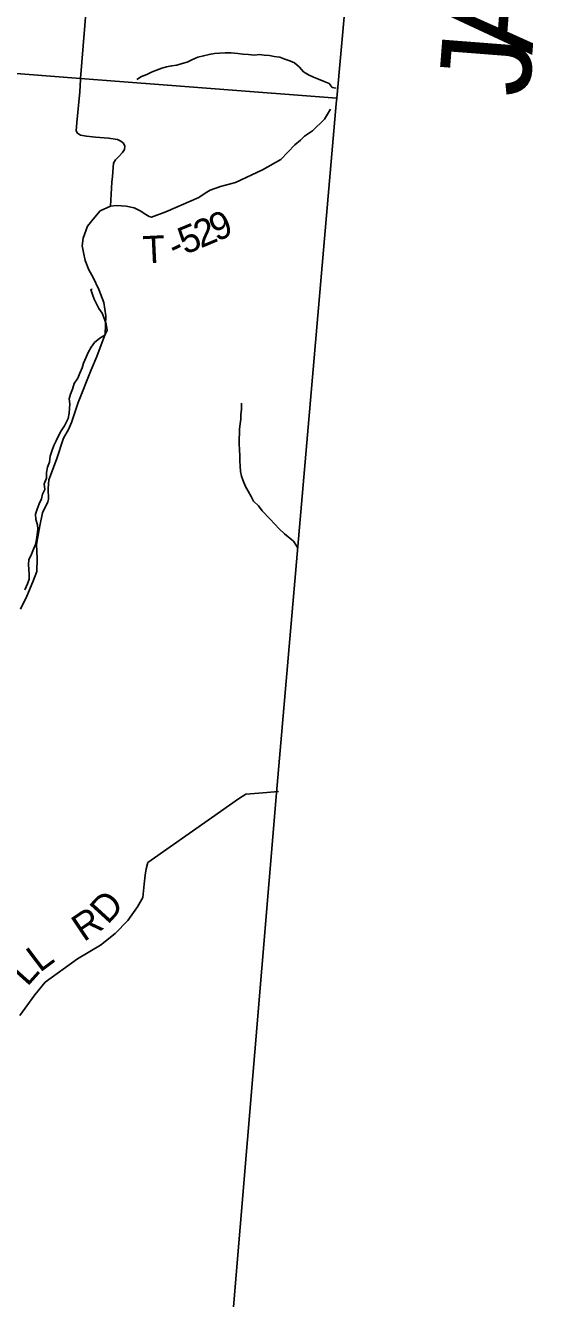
# Model space of a CAD drawing. Extents: x 1578669 to 1989827, y 208020 to 553079.
# Drawn here: x 1881237 to 1886879, y 380354 to 394363 of the extents above; entities that cross this region are included whole.
import ezdxf

# ---------------------------------------------------------------- set-up
doc = ezdxf.new("R2010")
doc.units = 0
for name, color, linetype in [('GM_X_Adjacent_County', 7, 'Continuous'), ('GM_X_Adjacent_County_Text', 7, 'Continuous'), ('GM_X_County', 7, 'Continuous'), ('GM_X_Minor_River', 7, 'Continuous'), ('GM_X_Township', 7, 'Continuous'), ('GM_X_Township_Road', 7, 'Continuous'), ('GM_X_Township_Road_Text', 7, 'Continuous')]:
    doc.layers.add(name, color=color, linetype=linetype)

msp = doc.modelspace()

# ---------------------------------------------------------------- linework, layer by layer
at = {"layer": 'GM_X_Adjacent_County'}
msp.add_lwpolyline([(1882063, 357591), (1882647, 364366), (1882904, 367026), (1883061, 368444), (1883386, 372010), (1883517, 373677), (1883594, 374654), (1883801, 377289), (1883278, 377323), (1883997, 385917), (1884652, 393500), (1884660, 393564), (1885146, 398934)], dxfattribs=at)
at = {"layer": 'GM_X_County'}
msp.add_lwpolyline([(1885146, 398934), (1884660, 393564), (1884652, 393500), (1883997, 385917), (1883278, 377323), (1883801, 377289), (1883594, 374654), (1883517, 373677), (1883386, 372010), (1883061, 368444), (1882904, 367026), (1882647, 364366), (1882063, 357591)], dxfattribs=at)
at = {"layer": 'GM_X_Minor_River'}
for points in [[(1882462, 393768), (1882514, 393802), (1882570, 393822), (1882622, 393849), (1882678, 393871), (1882736, 393893), (1882788, 393909), (1882846, 393919), (1882902, 393927), (1882960, 393945), (1883014, 393959), (1883068, 393983), (1883133, 394014), (1883195, 394028), (1883257, 394044), (1883317, 394054), (1883371, 394058), (1883433, 394062), (1883499, 394062), (1883573, 394054), (1883629, 394047), (1883689, 394043), (1883755, 394037), (1883809, 394043), (1883863, 394035), (1883919, 394031), (1883973, 394021), (1884035, 394013), (1884091, 393993), (1884143, 393973), (1884195, 393953), (1884249, 393905), (1884295, 393853), (1884349, 393821), (1884405, 393795), (1884461, 393771), (1884521, 393746), (1884575, 393724), (1884610, 393679), (1884653, 393671)], [(1881326, 388601), (1881346, 388653), (1881358, 388707), (1881366, 388757), (1881373, 388819), (1881371, 388869), (1881351, 388927), (1881349, 388985), (1881365, 389041), (1881387, 389099), (1881413, 389154), (1881425, 389204), (1881450, 389256), (1881442, 389318), (1881470, 389380), (1881470, 389444), (1881478, 389502), (1881500, 389556), (1881510, 389622), (1881528, 389678), (1881549, 389741), (1881573, 389791), (1881599, 389847), (1881631, 389903), (1881667, 389957), (1881707, 390037), (1881717, 390095), (1881722, 390149), (1881726, 390200), (1881718, 390254), (1881732, 390304), (1881756, 390360), (1881774, 390422), (1881814, 390480), (1881836, 390538), (1881861, 390596), (1881877, 390648), (1881905, 390713), (1881927, 390765), (1881959, 390821), (1881997, 390873), (1882055, 390923), (1882111, 390953), (1882134, 391007), (1882126, 391077), (1882106, 391130), (1882082, 391198), (1882044, 391250), (1882020, 391300), (1881994, 391352), (1881974, 391404), (1881957, 391458), (1881969, 391460)], [(1883613, 390205), (1883612, 390135), (1883606, 390080), (1883604, 390030), (1883598, 389978), (1883590, 389924), (1883590, 389874), (1883586, 389816), (1883586, 389752), (1883591, 389702), (1883593, 389620), (1883593, 389570), (1883597, 389516), (1883603, 389456), (1883613, 389404), (1883631, 389353), (1883655, 389291), (1883686, 389239), (1883718, 389181), (1883746, 389129), (1883800, 389075), (1883840, 389023), (1883924, 388935), (1883980, 388875), (1884026, 388823), (1884084, 388769), (1884184, 388689), (1884217, 388637), (1884228, 388617)], [(1881229, 388154), (1881259, 388218), (1881277, 388270), (1881279, 388326), (1881276, 388378), (1881270, 388430), (1881276, 388482), (1881304, 388544), (1881326, 388601)]]:
    msp.add_lwpolyline(points, dxfattribs=at)
at = {"layer": 'GM_X_Township'}
for points in [[(1885146, 398934), (1884660, 393564), (1881842, 393780), (1880049, 393918), (1874741, 394326), (1871561, 394613)], [(1871561, 394613), (1874741, 394326), (1880049, 393918), (1881842, 393780), (1884660, 393564), (1884652, 393500), (1883997, 385917), (1883278, 377323), (1883801, 377289), (1883594, 374654), (1878672, 375051), (1878252, 375085), (1878053, 375101), (1876893, 375219), (1876716, 375236), (1876310, 375278), (1875529, 375357), (1871843, 375730), (1870134, 375800), (1867393, 375912), (1863481, 376126), (1862026, 376219), (1860929, 376281), (1859031, 376400)]]:
    msp.add_lwpolyline(points, dxfattribs=at)
at = {"layer": 'GM_X_Township_Road'}
for points in [[(1881841, 393769), (1881842, 393780), (1881921, 394724), (1881563, 394749), (1881020, 394747), (1880860, 394760), (1880796, 394758), (1880750, 394748), (1880667, 394718), (1880595, 394647), (1880551, 394554), (1880478, 394493), (1880347, 394465)], [(1881183, 387940), (1881251, 388084), (1881320, 388240), (1881362, 388356), (1881365, 388496), (1881359, 388652), (1881394, 388856), (1881426, 388999), (1881483, 389119), (1881489, 389149), (1881485, 389267), (1881495, 389363), (1881578, 389587), (1881657, 389823), (1881709, 389917), (1881744, 389995), (1881818, 390215), (1881960, 390574), (1882022, 390720), (1882113, 390966), (1882122, 391168), (1882100, 391313), (1882044, 391459), (1881983, 391590), (1881935, 391674), (1881893, 391778), (1881875, 391864), (1881861, 391939), (1881870, 392023), (1881920, 392155), (1882001, 392255), (1882059, 392323), (1882171, 392376), (1882188, 392639), (1882196, 392701), (1882200, 392801), (1882207, 392848), (1882227, 392883), (1882267, 392926), (1882305, 392966), (1882327, 392997), (1882331, 393033), (1882315, 393068), (1882287, 393091), (1882251, 393106), (1882151, 393121), (1882006, 393135), (1881908, 393144), (1881841, 393157), (1881808, 393177), (1881795, 393202), (1881801, 393295), (1881835, 393631), (1881841, 393769)], [(1882171, 392376), (1882235, 392382), (1882344, 392374), (1882432, 392357), (1882500, 392323), (1882560, 392283), (1882596, 392261), (1882624, 392254), (1882782, 392312), (1883145, 392469), (1883213, 392517), (1883270, 392549), (1883382, 392592), (1883548, 392634), (1883845, 392773), (1884046, 392887), (1884201, 393048), (1884263, 393102), (1884305, 393144), (1884395, 393202), (1884526, 393332), (1884593, 393443)], [(1881176, 383469), (1881341, 383695), (1881454, 383837), (1881811, 384092), (1882064, 384244), (1882222, 384371), (1882363, 384515), (1882470, 384665), (1882528, 384767), (1882542, 384915), (1882555, 385013), (1882563, 385081), (1882583, 385151), (1883282, 385642), (1883579, 385851), (1883661, 385903), (1883802, 385916), (1884019, 385935)]]:
    msp.add_lwpolyline(points, dxfattribs=at)

# ---------------------------------------------------------------- texts
at = {"layer": 'GM_X_Adjacent_County_Text'}
for s, rotation, p in [('A', 85.5568, (1886810, 394035)), ('J', 85.5595, (1886773, 393562))]:
    msp.add_text(s, height=1000, rotation=rotation, dxfattribs=at).set_placement(p)
at = {"layer": 'GM_X_Township_Road_Text'}
for s, rotation, p in [('2', 22.6699, (1883165, 391909)), ('9', 22.7702, (1883336, 391981)), ('5', 22.3252, (1882992, 391838)), ('T', 2.7738, (1882535, 391744)), ('-', 25.6215, (1882885, 391787)), ('D', 47.6487, (1882141, 384461)), ('R', 33.8946, (1881878, 384273)), ('L', 36.983, (1881396, 383935)), ('L', 48.0711, (1881257, 383779))]:
    msp.add_text(s, height=300, rotation=rotation, dxfattribs=at).set_placement(p)

doc.saveas('drawing.dxf')
